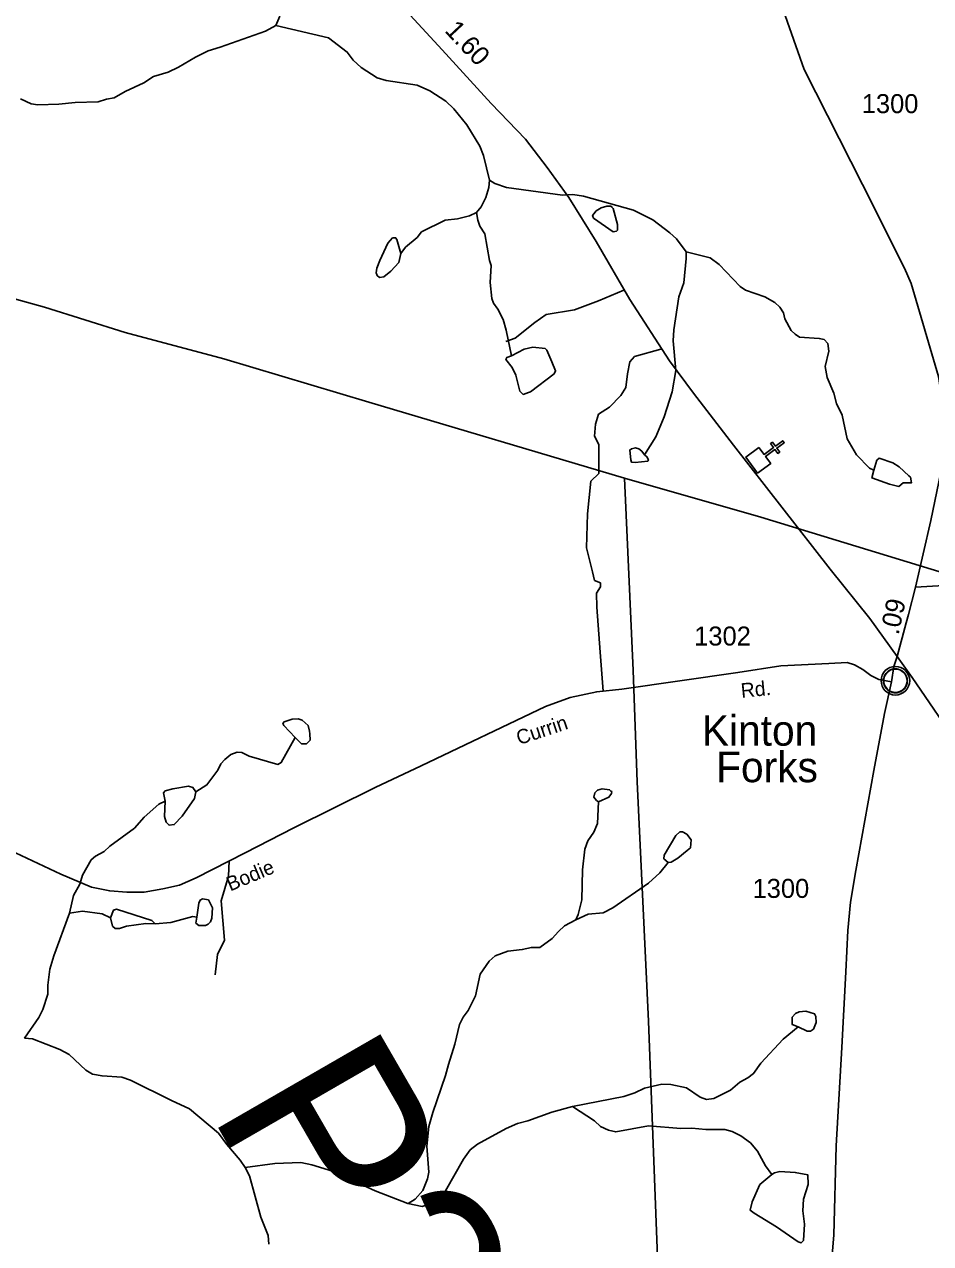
# Model space of a CAD drawing. Extents: x 2056842 to 2160602, y 826753 to 1016856.
# Drawn here: x 2102914 to 2108865, y 943911 to 951923 of the extents above; entities that cross this region are included whole.
import ezdxf

# ---------------------------------------------------------------- set-up
doc = ezdxf.new("R2010")
doc.units = 0
for name, color, linetype in [('Exist Civil Demographics Community CELL', 7, 'Continuous'), ('Exist Civil Demographics Community Label', 7, 'Continuous'), ('Exist Cultural Church CELL', 7, 'Continuous'), ('Exist Hydrographic Creek Single Shore', 7, 'Continuous'), ('Exist Hydrographic Misc Water Feature', 7, 'Continuous'), ('Exist Hydrographic Pond Under 1500 Sq Ft', 7, 'Continuous'), ('Exist Road Non-System Type 51', 7, 'Continuous'), ('Exist Road Primary NC Attributed', 7, 'Continuous'), ('Exist Road Primary NC Service Mileage Hundredths English Label', 7, 'Continuous'), ('Exist Road Secondary Mileage Hundredths English Label', 7, 'Continuous'), ('Exist Road Secondary Structure Pipe Number Label', 7, 'Continuous'), ('Exist Road Secondary Type 51 Attributed', 7, 'Continuous'), ('Exist Road Secondary Type 51 Label', 7, 'Continuous'), ('Exist Road Secondary Type 51 Number Label', 7, 'Continuous'), ('Exist Utilities Electrical Transmission Line', 7, 'Continuous')]:
    doc.layers.add(name, color=color, linetype=linetype)

msp = doc.modelspace()

# ---------------------------------------------------------------- linework, layer by layer
at = {"layer": 'Exist Civil Demographics Community CELL'}
msp.add_lwpolyline([(2108556.7, 947622), (2108557.7, 947627.6), (2108559.5, 947634.2), (2108562.4, 947641.4), (2108565.3, 947647.1), (2108568.7, 947652.8), (2108572.4, 947658), (2108576.4, 947662.3), (2108581, 947666.9), (2108586.5, 947671.5), (2108591.9, 947675.2), (2108596.8, 947678), (2108601.9, 947680.5), (2108607.3, 947682.8), (2108613, 947684.6), (2108617.3, 947685.8), (2108622.1, 947686.5), (2108626.3, 947687.2), (2108632.6, 947687.5), (2108637.1, 947687.4), (2108642.7, 947687.1), (2108647.6, 947686.4), (2108652.5, 947685.4), (2108657.5, 947684), (2108662.7, 947682.1), (2108669.4, 947679.1), (2108675.6, 947675.6), (2108680.7, 947672.1), (2108685.8, 947668.1), (2108689.2, 947664.9), (2108693.3, 947660.6), (2108697.1, 947655.9), (2108700.2, 947651.3), (2108703.4, 947646.3), (2108705.8, 947641.1), (2108707.8, 947636.1), (2108709.4, 947631.1), (2108710.7, 947626.5), (2108711.8, 947620.4), (2108712.4, 947615.7), (2108712.7, 947609.7), (2108712.5, 947603.9), (2108711.9, 947598.3), (2108711, 947592.8), (2108709.3, 947586.6), (2108707.5, 947580.8), (2108705.2, 947575.7), (2108702, 947569.7), (2108698.7, 947564.4), (2108695.3, 947559.7), (2108691, 947555), (2108685.7, 947550), (2108680.7, 947545.9), (2108675.7, 947542.4), (2108671.4, 947539.9), (2108664.6, 947536.7), (2108657.4, 947534), (2108651.5, 947532.5), (2108644.9, 947531.2), (2108640.5, 947530.7), (2108636, 947530.5), (2108630.4, 947530.5), (2108626.1, 947530.9), (2108620.5, 947531.6), (2108614.5, 947532.9), (2108610, 947534.2), (2108604.8, 947536.1), (2108600.2, 947538.1), (2108596.3, 947540.3), (2108589.5, 947544.4), (2108583.9, 947548.7), (2108579, 947553.2), (2108574.5, 947558), (2108571.3, 947562), (2108568.4, 947566.2), (2108564.3, 947573.3), (2108562.6, 947576.8), (2108560.8, 947580.8), (2108558.2, 947589), (2108556.7, 947596.1), (2108556, 947601.2), (2108555.7, 947607.5), (2108555.6, 947612.2), (2108556.2, 947618.7)], close=True, dxfattribs=at)
for centre, radius in [((2108634.3, 947609.6), 94.3), ((2108634, 947609.9), 76.7)]:
    msp.add_circle(centre, radius, dxfattribs=at)
at = {"layer": 'Exist Cultural Church CELL'}
msp.add_lwpolyline([(2107738, 949142.7), (2107771.8, 949096.8), (2107833.2, 949141.8), (2107814.2, 949167.6), (2107827.1, 949177.1), (2107846.1, 949151.3), (2107894.6, 949186.8), (2107904, 949173.9), (2107855.5, 949138.3), (2107874.4, 949112.5), (2107861.6, 949103.1), (2107842.6, 949128.9), (2107781.2, 949083.9), (2107815.2, 949037.3), (2107729.4, 948974.4), (2107652.2, 949079.7)], close=True, dxfattribs=at)
at = {"layer": 'Exist Hydrographic Creek Single Shore'}
for points in [[(2104591.4, 951975.8), (2104565.6, 951915.7)], [(2104565.6, 951915.7), (2104497.7, 951877.6), (2104200.2, 951772.7), (2104120.2, 951748.4), (2104038.2, 951708.2), (2103926.4, 951641.8), (2103858.6, 951609.6), (2103762.6, 951581.3), (2103698.8, 951539.2), (2103576.8, 951482.8), (2103503.2, 951440.5), (2103453.2, 951432.3), (2103399, 951414.2), (2103247.1, 951409.8), (2103139.5, 951399.4), (2103003.3, 951395), (2102959.4, 951400.9), (2102889.1, 951432.6)], [(2105968.6, 950898.2), (2105930.2, 951062), (2105905.8, 951122), (2105819.5, 951261.7), (2105735.2, 951367.4), (2105680.9, 951419.3), (2105576.9, 951487), (2105492.6, 951522.7), (2105290.7, 951554), (2105230.6, 951571.9), (2105126.4, 951639.5), (2105074.1, 951687.4), (2105034.1, 951741.2), (2104911.9, 951834.9), (2104565.6, 951915.7)], [(2107260, 950428.2), (2107195.6, 950514), (2107153.6, 950553.8), (2107041.4, 950639.5), (2106913.2, 950701.1), (2106584.9, 950794.1), (2106516.9, 950803.9), (2106449, 950801.6), (2106080.7, 950850.5), (2106004.6, 950878.3), (2105968.6, 950898.2)], [(2105386.2, 950416.4), (2105415.9, 950458.5), (2105493.9, 950522.7), (2105521.7, 950558.8), (2105677.4, 950637.3), (2105757.4, 950645.6), (2105837.3, 950665.7), (2105883.1, 950685.9)], [(2106112.1, 949744.7), (2106077.6, 949914.5), (2106057.3, 949982.5), (2106023.1, 950050.4), (2105995.2, 950090.3), (2105982.9, 950122.3), (2105972.7, 950226.2), (2105980.5, 950338.3), (2105968.1, 950372.2), (2105937.6, 950546.1), (2105905.6, 950596), (2105891.5, 950635.9), (2105883.1, 950685.9)], [(2108492.1, 948994.1), (2108464.2, 949006.1), (2108377.9, 949093.8), (2108317.6, 949199.5), (2108285.2, 949355.5), (2108246.9, 949431.3), (2108230.7, 949499.3), (2108186.4, 949603.1), (2108172, 949675), (2108197.9, 949775.1), (2108189.7, 949825.1), (2108165.7, 949853), (2108133.7, 949858.9), (2108005.5, 949866.6), (2107975.4, 949886.4), (2107949.4, 949910.3), (2107907.1, 949988.3), (2107899.1, 950028.2), (2107874.9, 950064.1), (2107842.9, 950096), (2107776.9, 950131.8), (2107650.6, 950175.4), (2107614.7, 950199.3), (2107476.1, 950344.8), (2107418.1, 950388.7), (2107260, 950428.2)], [(2103839.5, 946817.9), (2103797.5, 946797.9), (2103701.7, 946713.5), (2103637.9, 946641.3), (2103476.1, 946522.8), (2103438.4, 946486.7), (2103380.4, 946456.5), (2103352.7, 946432.4), (2103294.9, 946332.3), (2103277.2, 946272.2), (2103237.5, 946198.1), (2103209.6, 946082)], [(2103209.6, 946082), (2103106.4, 945801.7), (2103081, 945713.6), (2103067.3, 945609.6), (2103067.5, 945549.6), (2103035.7, 945449.5), (2103009.9, 945397.4), (2102914.1, 945261.2)], [(2102914.1, 945261.2), (2102966.2, 945257.1), (2103146.1, 945185.8), (2103208.5, 945154), (2103316.6, 945050.3), (2103360.7, 945024.5), (2103424.7, 945012.7), (2103552.9, 945005.1), (2103610.9, 944985.2), (2103881.1, 944851.9), (2103997.4, 944796.3), (2104188, 944636.8), (2104244.2, 944561.2), (2104330.3, 944459.3), (2104364.4, 944411.7)], [(2104520.3, 943906.2), (2104514.1, 943964.2), (2104467.8, 944084.1), (2104392.9, 944355.8), (2104364.6, 944411.8)]]:
    msp.add_lwpolyline(points, dxfattribs=at)
at = {"layer": 'Exist Hydrographic Misc Water Feature'}
for points in [[(2105883.1, 950685.9), (2105913.2, 950724), (2105945, 950784.2), (2105964.7, 950850.1), (2105968.6, 950898.2)], [(2106771.1, 950722.7), (2106767.2, 950728.6), (2106739.1, 950728.6), (2106701.2, 950718.4), (2106669.2, 950698.4), (2106653.2, 950678.4)], [(2106653.2, 950678.4), (2106645.2, 950666.3), (2106651.4, 950650.4), (2106781.6, 950560.7), (2106801.7, 950564.8)], [(2106801.7, 950564.8), (2106809.5, 950570.8), (2106809.5, 950606.8), (2106781.2, 950712.7), (2106771.1, 950722.7)], [(2105386.2, 950416.4), (2105360, 950508.3), (2105352, 950520.3), (2105331.9, 950520.3), (2105299.9, 950486.1), (2105248.2, 950372)], [(2105320.4, 950300.2), (2105372.5, 950358.4), (2105386.2, 950416.4)], [(2106986.2, 949093.4), (2107061.7, 949211.7), (2107115.2, 949343.8), (2107168.7, 949508), (2107192.3, 949648.1), (2107175.7, 949844), (2107179.4, 949916), (2107212.8, 950132.1), (2107244.6, 950224.2), (2107260.2, 950384.2), (2107260, 950428.2)], [(2105248.2, 950372), (2105228.3, 950319.9), (2105224.6, 950289.9), (2105230.6, 950271.9), (2105246.6, 950260), (2105274.7, 950264.1), (2105320.4, 950300.2)], [(2106112.1, 949744.7), (2106196, 949788.9), (2106254, 949801.1), (2106334, 949793.4), (2106345.9, 949781.5), (2106378, 949705.5)], [(2106224.9, 949503.1), (2106189, 949490.9), (2106166.8, 949512.8), (2106142.4, 949616.8), (2106116.4, 949668.8), (2106076.2, 949720.7), (2106082.2, 949732.7), (2106112.1, 949744.7)], [(2106378, 949705.5), (2106402.4, 949645.6), (2106392.4, 949625.5), (2106238.8, 949507.1), (2106224.9, 949503.1)], [(2108722.4, 948956.8), (2108660.1, 949014.7), (2108618.2, 949042.5), (2108527.8, 949072.2), (2108511.8, 949058.1), (2108492.1, 948994.1)], [(2108492.1, 948994.1), (2108480.4, 948942.1), (2108596.3, 948900.5)], [(2108596.3, 948900.5), (2108656.6, 948886.6), (2108684.5, 948910.7), (2108740.5, 948910.9), (2108732.5, 948946.8), (2108722.4, 948956.8)], [(2104691.9, 947236.6), (2104617.7, 947316.2), (2104611.7, 947328.2), (2104619.7, 947340.3), (2104673.7, 947356.4)], [(2104673.7, 947356.4), (2104711.6, 947358.6), (2104737.6, 947350.7), (2104777.6, 947314.8), (2104785.8, 947278.8), (2104787.9, 947260.9)], [(2104691.9, 947236.6), (2104600.4, 947072.3), (2104578.5, 947060.2), (2104390.5, 947113.5), (2104342.5, 947137.4), (2104310.5, 947141.3), (2104270.3, 947125.2), (2104230.3, 947093), (2104204.7, 947063), (2104184.6, 947022.9), (2104112.8, 946924.8), (2104039.2, 946880.5)], [(2104787.9, 947260.9), (2104789.9, 947218.8), (2104766.1, 947194.7), (2104734.1, 947194.6), (2104691.9, 947236.6)], [(2104039.2, 946880.5), (2104021.2, 946908.5), (2103990.8, 946916.4), (2103889.1, 946900.1), (2103839.1, 946885.9), (2103827.2, 946873.9), (2103839.5, 946817.9)], [(2106678.9, 946890.6), (2106660.8, 946872.6), (2106652.8, 946844.6), (2106671.1, 946822.7), (2106685.2, 946814.8)], [(2106765, 946885), (2106757, 946892.9), (2106709, 946898.8), (2106678.9, 946890.6)], [(2106685.2, 946814.8), (2106752.9, 946844.9), (2106768.9, 946869), (2106770.9, 946881), (2106765, 946885)], [(2103949.6, 946720.2), (2103897.9, 946664.2), (2103863.9, 946660), (2103845.7, 946679.9), (2103833.8, 946717.9), (2103839.5, 946817.9)], [(2104039.2, 946880.5), (2104031.2, 946836.5), (2103949.6, 946720.2)], [(2106685.2, 946814.8), (2106677.6, 946670.7), (2106653.6, 946614.6), (2106613.9, 946558.6), (2106594.2, 946502.5), (2106580.4, 946366.4), (2106575.1, 946170.4), (2106551.3, 946074.3), (2106535.3, 946038.2)], [(2107191.7, 946592.3), (2107116.2, 946464), (2107114.2, 946440), (2107142.1, 946416.1)], [(2107265.9, 946494.6), (2107287.9, 946512.6), (2107292, 946564.6), (2107263.7, 946600.6), (2107235.6, 946616.4), (2107219.6, 946616.4), (2107191.7, 946592.3)], [(2107142.1, 946416.1), (2107162.2, 946418.2), (2107206.3, 946444.3), (2107265.9, 946494.6)], [(2107142.1, 946416.1), (2107088.3, 946348), (2107012.7, 946279.8), (2106779.1, 946117.1), (2106715.4, 946084.9), (2106615.5, 946076.5), (2106535.3, 946038.2)], [(2104123.5, 946168.9), (2104083.5, 946176.6), (2104067.5, 946168.6), (2104059.5, 946148.7), (2104045.6, 946056.6)], [(2104120, 946008.9), (2104135.6, 946024.9), (2104145.6, 946048.9), (2104149.3, 946117), (2104123.5, 946168.9)], [(2103479.6, 946050.8), (2103425.7, 946078.6), (2103295.7, 946096.3), (2103209.6, 946082)], [(2103771.8, 946011.8), (2103751.7, 946033.7), (2103519.6, 946109), (2103499.7, 946102.9), (2103479.6, 946050.8)], [(2103479.6, 946050.8), (2103491.9, 945996.9), (2103510, 945980.9), (2103537.9, 945981), (2103584, 945997.2)], [(2103584, 945997.2), (2103712, 946013.5), (2103771.8, 946011.8)], [(2104045.6, 946056.6), (2104019.7, 946060.5), (2103876, 946020.1), (2103771.8, 946011.8)], [(2104045.6, 946056.6), (2104039.8, 946016.6), (2104059.9, 946000.7), (2104104, 946000.8), (2104120, 946008.9)], [(2106535.3, 946038.2), (2106461.7, 945998), (2106421.7, 945962), (2106379.9, 945915.8), (2106300.1, 945857.6), (2106244.1, 945857.4), (2106184.1, 945843.2), (2106088.1, 945833), (2106006.1, 945802.7), (2105966.5, 945766.5), (2105906.6, 945682.4), (2105877.1, 945538.3), (2105827.5, 945442.2), (2105795.7, 945398.1), (2105771.7, 945350), (2105740.1, 945221.9), (2105698.5, 945087.8), (2105680.7, 945015.7), (2105597.4, 944771.5), (2105569.7, 944679.5), (2105556.2, 944551.4), (2105570.8, 944379.5), (2105560.9, 944335.5), (2105531.2, 944259.4), (2105481.1, 944203.2), (2105433.4, 944175)], [(2107995.5, 945334.8), (2108055.6, 945307), (2108075.7, 945307.1), (2108095.6, 945319.1), (2108113.4, 945363.2), (2108111.4, 945403.2), (2108103.1, 945421.2), (2108045.1, 945439.1), (2108003.1, 945434.9), (2107979.1, 945422.9), (2107955.5, 945398.7), (2107955.5, 945350.7), (2107995.5, 945334.8)], [(2106513.1, 944812.3), (2106850.8, 944877.1), (2106922.8, 944901.6), (2106986.8, 944931.7), (2107100.5, 944957.9), (2107160.5, 944956), (2107262.8, 944934.5), (2107352.7, 944872.6), (2107392.7, 944857), (2107440.8, 944865.2), (2107550.5, 944919.4), (2107612.7, 944971.6), (2107664.4, 944999.7), (2107702.4, 945027.8), (2107750.1, 945096), (2107897.8, 945254.4), (2107995.3, 945334.7)], [(2105433.1, 944174.9), (2105525.3, 944155.2), (2105581.1, 944173.4), (2105629.2, 944201.7), (2105679, 944257.7), (2105798.1, 944465.9), (2105842, 944526), (2105890.1, 944564.4), (2106077.6, 944666.8), (2106153.4, 944699), (2106221.4, 944717.3), (2106377.1, 944773.8), (2106513.1, 944812.3)], [(2107822.4, 944364.4), (2107780.4, 944422.3), (2107728.1, 944518.2), (2107682, 944574), (2107619.6, 944619.8), (2107561.6, 944647.6), (2107513.6, 944661.4), (2107389.6, 944661.1), (2107297.7, 944668.8), (2107225.7, 944666.5), (2107013.7, 944683.9), (2106797.6, 944645.2), (2106749.6, 944657.1), (2106697.7, 944681), (2106657.7, 944716.8), (2106513.2, 944812.3)], [(2104364.4, 944411.7), (2104558.5, 944436.2), (2104730.3, 944442.8), (2104802.5, 944428.8), (2104936.5, 944387.3), (2105217, 944258.1), (2105433.1, 944174.9)], [(2107853.6, 944020.6), (2107707.4, 944110.1), (2107681.2, 944130), (2107693.3, 944186), (2107744.7, 944298.2), (2107822.4, 944364.4)], [(2107822.4, 944364.4), (2107840.5, 944376.5), (2107876.4, 944384.6), (2107976.4, 944378.9), (2108058.4, 944363.2), (2108060.7, 944299.2), (2108031, 944203.1), (2108027.1, 944125.1)], [(2108027.1, 944125.1), (2108037.3, 944039.2), (2108029.9, 943931.1), (2108016, 943915.1), (2107995.9, 943923), (2107853.6, 944020.6)]]:
    msp.add_lwpolyline(points, dxfattribs=at)
at = {"layer": 'Exist Hydrographic Pond Under 1500 Sq Ft'}
for points in [[(2106901.9, 949133.2), (2106889.9, 949124.9), (2106896.1, 949061.1), (2106902, 949044.9), (2106925.9, 949043.1)], [(2106986, 949093.4), (2106969.8, 949117.3), (2106949.8, 949133.2), (2106927.6, 949141.2), (2106901.9, 949133.2)], [(2106925.9, 949043.1), (2107007.8, 949053.2), (2107011.9, 949061.3), (2107001.9, 949081.2), (2106986, 949093.4)]]:
    msp.add_lwpolyline(points, dxfattribs=at)
at = {"layer": 'Exist Road Non-System Type 51'}
for points in [[(2106851.3, 950176.2), (2106683.8, 950105.2), (2106527.1, 950046), (2106341.6, 950017.2), (2106266.4, 949962.8), (2106136.9, 949860.4), (2106076.1, 949839.6)], [(2107093.7, 949789.6), (2106920.9, 949741.2), (2106890.5, 949706), (2106874.5, 949626), (2106864.9, 949536.4), (2106831.3, 949483.6), (2106756.1, 949408.4), (2106684.5, 949361.4), (2106665.3, 949295.8), (2106658.9, 949217.4), (2106686.1, 949163), (2106687.7, 949082.9), (2106686.1, 948970.9), (2106634.9, 948921.3), (2106612.7, 948706.2), (2106606.3, 948482.2), (2106644.6, 948325.4), (2106659, 948269.4), (2106697.4, 948253), (2106697.4, 948227.4), (2106670.2, 948185.8), (2106673.4, 948093), (2106695.8, 947796.9), (2106714.5, 947541.5)], [(2104257.8, 946425.3), (2104254.9, 946324.7), (2104206.4, 946162.9), (2104227.9, 945904.2), (2104182.2, 945809.8), (2104166, 945676.9)]]:
    msp.add_lwpolyline(points, dxfattribs=at)
at = {"layer": 'Exist Road Primary NC Attributed'}
for points in [[(2108646.8, 947767.9), (2108465.3, 948018.3), (2108206.6, 948343.6), (2107570.8, 949157.6), (2107308.5, 949500.1), (2107151.8, 949711.3), (2106890.3, 950116), (2106669.6, 950496.8), (2106490.5, 950784.8), (2106346.6, 950983.3), (2106205.9, 951168.9), (2105980, 951403.4), (2105657, 951755.4), (2105369.1, 952069.1), (2105002.4, 952499.4), (2104708.2, 952832.3), (2104047.3, 953554.1), (2103724.3, 953902.9), (2103473.2, 954191), (2103370.7, 954308.9)], [(2109932.1, 945629.1), (2109778.7, 945900.6), (2109644.4, 946102.2), (2109542.1, 946295), (2109340.8, 946713.4), (2109283.2, 946839.8), (2109062.9, 947167.2), (2108743.5, 947630.7), (2108646.8, 947767.9)]]:
    msp.add_lwpolyline(points, dxfattribs=at)
at = {"layer": 'Exist Road Secondary Type 51 Attributed'}
for points in [[(2107856.6, 952139.3), (2108035.6, 951627.3), (2108418.9, 950870.9), (2108693.9, 950320.4), (2108738.1, 950219.9), (2108917.2, 949608.6), (2108949.1, 949389.5), (2108952.3, 949187.8), (2108933.1, 948979.8), (2108865.9, 948663), (2108766, 948223.8)], [(2108766, 948223.8), (2108719.5, 948043.9), (2108705.2, 947990.5), (2108646.8, 947767.9)], [(2108766, 948223.8), (2108953.3, 948236.5)], [(2108646.8, 947767.9), (2108623.9, 947703.4), (2108607.9, 947602.6)], [(2102819.3, 946496.9), (2103153.5, 946338.5), (2103354.1, 946252.9), (2103474.1, 946228.9), (2103586, 946219.3), (2103699.6, 946220.9), (2103822.7, 946241.7), (2103933, 946267.3), (2104041.8, 946315.3), (2104364, 946479.3), (2104683.8, 946642.5), (2105218.7, 946909), (2105520.9, 947051.4), (2106335.6, 947439.4), (2106498.7, 947498.6), (2106673, 947537), (2106837.7, 947554.6), (2107599.7, 947664.2), (2107882.7, 947707.4), (2108197, 947722.7), (2108316.9, 947729.1), (2108366.5, 947714.7), (2108420.8, 947684.2), (2108473.6, 947644.2), (2108526.4, 947618.6), (2108607.9, 947602.6)], [(2108607.9, 947602.6), (2108562.4, 947393.8), (2108492, 947020), (2108373.7, 946361.7), (2108340.2, 946154.6), (2108321, 945969), (2108308.2, 945697), (2108282.6, 945200.3), (2108244.4, 944553.5), (2108230, 943967.1), (2108202.8, 943654.5)]]:
    msp.add_lwpolyline(points, dxfattribs=at)
at = {"layer": 'Exist Utilities Electrical Transmission Line'}
for points in [[(2106854.4, 948941.2), (2105175.1, 949439.9), (2104224.3, 949725.1), (2103575.8, 949897), (2103045.3, 950065.5), (2102849.2, 950118.7), (2102092.7, 950294.5), (2101452.4, 950436.4), (2100113.5, 950746.2), (2099068.8, 950979), (2098196.3, 951184.3), (2096925.4, 951540.2), (2093260.2, 952620.8), (2092081.1, 953029.2), (2090551.5, 953596.2), (2089678.7, 953887.6), (2087638.5, 954631.3), (2085206.5, 955377.7)], [(2107394.4, 936083.8), (2107203.8, 940811), (2107100.8, 943074.4), (2107013.5, 945372), (2106938.7, 946945.8), (2106912.3, 947677.6), (2106854.4, 948941.2)], [(2120901.1, 947217.5), (2120036.3, 947393.7), (2119576, 947479.6), (2118660.2, 947491.7), (2111530.8, 947542.2), (2110519.5, 947848.7), (2110167.3, 947945.6), (2107751.1, 948684.1), (2106854.4, 948941.2)]]:
    msp.add_lwpolyline(points, dxfattribs=at)

# ---------------------------------------------------------------- texts
at = {"layer": 'Exist Civil Demographics Community Label'}
for s, p in [('Kinton', (2107363.1, 947182.8)), ('Forks', (2107456.8, 946942.8))]:
    msp.add_text(s, height=200, dxfattribs=at).set_placement(p)
at = {"layer": 'Exist Road Primary NC Service Mileage Hundredths English Label'}
msp.add_text('1.60', height=125, rotation=313.11629, dxfattribs=at).set_placement((2105669, 951877.9))
at = {"layer": 'Exist Road Secondary Mileage Hundredths English Label'}
msp.add_text('.09', height=125, rotation=77.95702, dxfattribs=at).set_placement((2108654.7, 947906.3))
at = {"layer": 'Exist Road Secondary Structure Pipe Number Label'}
msp.add_text('P219', height=1230.31, rotation=300, dxfattribs=at).set_placement((2104119, 944788.1))
at = {"layer": 'Exist Road Secondary Type 51 Label'}
for s, rotation, p in [('Rd.', 5.5483, (2107623.7, 947497.5)), ('Currin', 18.4706, (2106163.1, 947185.9)), ('Bodie', 22.90075, (2104266, 946224.1))]:
    msp.add_text(s, height=95, rotation=rotation, dxfattribs=at).set_placement(p)
at = {"layer": 'Exist Road Secondary Type 51 Number Label'}
for s, p in [('1300', (2108413.6, 951339.5)), ('1302', (2107313, 947840.9)), ('1300', (2107696.4, 946182.5))]:
    msp.add_text(s, height=125, dxfattribs=at).set_placement(p)

doc.saveas('drawing.dxf')
